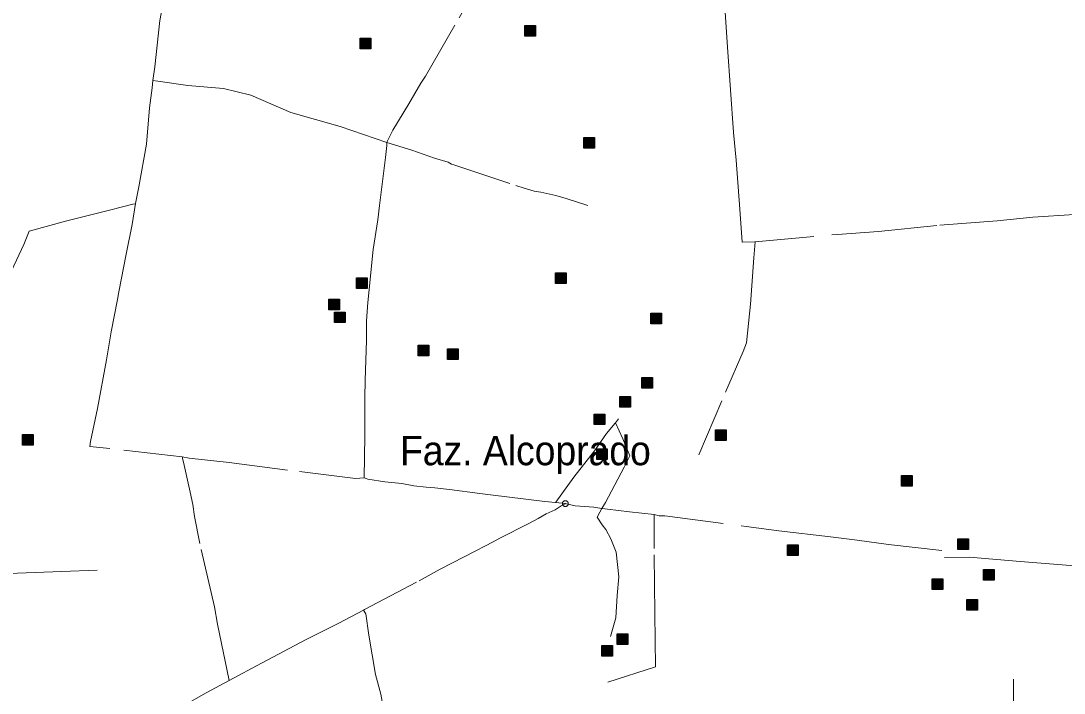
# Model space of a CAD drawing. Extents: x 393.5 to 446.9, y 8064.8 to 8120.4.
# Drawn here: x 419.31 to 425, y 8082.54 to 8086.21 of the extents above; entities that cross this region are included whole.
import ezdxf

# ---------------------------------------------------------------- set-up
doc = ezdxf.new("R2010")
doc.units = 0
doc.header["$LTSCALE"] = 0.064
doc.header["$PDMODE"] = 32
doc.header["$PDSIZE"] = 0.032
doc.linetypes.add('DOT_DASHED', pattern=[7.7, 5, -1.2, 0.3, -1.2])
doc.layers.add('2', color=7, linetype='Continuous', lineweight=25)
doc.layers.add('22', color=7, linetype='DOT_DASHED', lineweight=13)
doc.layers.add('61', color=7, linetype='Continuous')

msp = doc.modelspace()

# ---------------------------------------------------------------- hatches: boundary and pattern name
at = {"layer": '2'}
for points in [[(422.0561, 8086.1808), (422.1141, 8086.1808), (422.1141, 8086.1228), (422.0561, 8086.1228)], [(421.1593, 8086.1111), (421.2173, 8086.1111), (421.2173, 8086.0531), (421.1593, 8086.0531)], [(422.3784, 8085.5694), (422.4364, 8085.5694), (422.4364, 8085.5114), (422.3784, 8085.5114)], [(421.1386, 8084.8051), (421.1966, 8084.8051), (421.1966, 8084.7471), (421.1386, 8084.7471)], [(422.2243, 8084.8316), (422.2823, 8084.8316), (422.2823, 8084.7736), (422.2243, 8084.7736)], [(420.9879, 8084.6894), (421.0459, 8084.6894), (421.0459, 8084.6314), (420.9879, 8084.6314)], [(421.0194, 8084.6189), (421.0774, 8084.6189), (421.0774, 8084.5609), (421.0194, 8084.5609)], [(422.7428, 8084.6125), (422.8008, 8084.6125), (422.8008, 8084.5545), (422.7428, 8084.5545)], [(421.4747, 8084.439), (421.5327, 8084.439), (421.5327, 8084.381), (421.4747, 8084.381)], [(421.6358, 8084.4178), (421.6938, 8084.4178), (421.6938, 8084.3598), (421.6358, 8084.3598)], [(422.6933, 8084.2619), (422.7513, 8084.2619), (422.7513, 8084.2039), (422.6933, 8084.2039)], [(422.5741, 8084.1591), (422.6321, 8084.1591), (422.6321, 8084.1011), (422.5741, 8084.1011)], [(422.434, 8084.0631), (422.492, 8084.0631), (422.492, 8084.0051), (422.434, 8084.0051)], [(419.318, 8083.9512), (419.376, 8083.9512), (419.376, 8083.8932), (419.318, 8083.8932)], [(423.0963, 8083.9771), (423.1543, 8083.9771), (423.1543, 8083.9191), (423.0963, 8083.9191)], [(422.4479, 8083.8729), (422.5059, 8083.8729), (422.5059, 8083.8149), (422.4479, 8083.8149)], [(424.1086, 8083.7288), (424.1666, 8083.7288), (424.1666, 8083.6708), (424.1086, 8083.6708)], [(424.4168, 8083.3832), (424.4748, 8083.3832), (424.4748, 8083.3252), (424.4168, 8083.3252)], [(423.4887, 8083.3495), (423.5467, 8083.3495), (423.5467, 8083.2915), (423.4887, 8083.2915)], [(424.5558, 8083.2161), (424.6138, 8083.2161), (424.6138, 8083.1581), (424.5558, 8083.1581)], [(424.2765, 8083.165), (424.3345, 8083.165), (424.3345, 8083.107), (424.2765, 8083.107)], [(424.4656, 8083.052), (424.5236, 8083.052), (424.5236, 8082.994), (424.4656, 8082.994)], [(422.5595, 8082.8651), (422.6175, 8082.8651), (422.6175, 8082.8071), (422.5595, 8082.8071)], [(422.4754, 8082.8019), (422.5334, 8082.8019), (422.5334, 8082.7439), (422.4754, 8082.7439)]]:
    msp.add_hatch(color=256, dxfattribs=at).paths.add_polyline_path(points)

# ---------------------------------------------------------------- linework, layer by layer
for points in [[(422.0561, 8086.1808), (422.1141, 8086.1808), (422.1141, 8086.1228), (422.0561, 8086.1228)], [(421.1593, 8086.1111), (421.2173, 8086.1111), (421.2173, 8086.0531), (421.1593, 8086.0531)], [(422.3784, 8085.5694), (422.4364, 8085.5694), (422.4364, 8085.5114), (422.3784, 8085.5114)], [(421.1386, 8084.8051), (421.1966, 8084.8051), (421.1966, 8084.7471), (421.1386, 8084.7471)], [(422.2243, 8084.8316), (422.2823, 8084.8316), (422.2823, 8084.7736), (422.2243, 8084.7736)], [(420.9879, 8084.6894), (421.0459, 8084.6894), (421.0459, 8084.6314), (420.9879, 8084.6314)], [(421.0194, 8084.6189), (421.0774, 8084.6189), (421.0774, 8084.5609), (421.0194, 8084.5609)], [(422.7428, 8084.6125), (422.8008, 8084.6125), (422.8008, 8084.5545), (422.7428, 8084.5545)], [(421.4747, 8084.439), (421.5327, 8084.439), (421.5327, 8084.381), (421.4747, 8084.381)], [(421.6358, 8084.4178), (421.6938, 8084.4178), (421.6938, 8084.3598), (421.6358, 8084.3598)], [(422.6933, 8084.2619), (422.7513, 8084.2619), (422.7513, 8084.2039), (422.6933, 8084.2039)], [(422.5741, 8084.1591), (422.6321, 8084.1591), (422.6321, 8084.1011), (422.5741, 8084.1011)], [(422.434, 8084.0631), (422.492, 8084.0631), (422.492, 8084.0051), (422.434, 8084.0051)], [(419.318, 8083.9512), (419.376, 8083.9512), (419.376, 8083.8932), (419.318, 8083.8932)], [(423.0963, 8083.9771), (423.1543, 8083.9771), (423.1543, 8083.9191), (423.0963, 8083.9191)], [(422.4479, 8083.8729), (422.5059, 8083.8729), (422.5059, 8083.8149), (422.4479, 8083.8149)], [(424.1086, 8083.7288), (424.1666, 8083.7288), (424.1666, 8083.6708), (424.1086, 8083.6708)], [(424.4168, 8083.3832), (424.4748, 8083.3832), (424.4748, 8083.3252), (424.4168, 8083.3252)], [(423.4887, 8083.3495), (423.5467, 8083.3495), (423.5467, 8083.2915), (423.4887, 8083.2915)], [(424.5558, 8083.2161), (424.6138, 8083.2161), (424.6138, 8083.1581), (424.5558, 8083.1581)], [(424.2765, 8083.165), (424.3345, 8083.165), (424.3345, 8083.107), (424.2765, 8083.107)], [(424.4656, 8083.052), (424.5236, 8083.052), (424.5236, 8082.994), (424.4656, 8082.994)], [(422.5595, 8082.8651), (422.6175, 8082.8651), (422.6175, 8082.8071), (422.5595, 8082.8071)], [(422.4754, 8082.8019), (422.5334, 8082.8019), (422.5334, 8082.7439), (422.4754, 8082.7439)]]:
    msp.add_lwpolyline(points, close=True, dxfattribs=at)
at = {"layer": '22'}
for p, q in [((420.0247, 8085.8405), (420.0298, 8085.8798)), ((421.305, 8085.5425), (421.3048, 8085.5426)), ((421.305, 8085.5425), (421.3051, 8085.5431)), ((422.5505, 8084.0143), (422.5494, 8084.013)), ((422.566, 8084.0377), (422.5505, 8084.0143))]:
    msp.add_line(p, q, dxfattribs=at)
for points in [[(421.3051, 8085.5431), (421.3056, 8085.5476), (421.3369, 8085.6093), (421.4233, 8085.7534), (421.4899, 8085.8666), (421.5152, 8085.9046), (421.6987, 8086.2226), (421.7775, 8086.3608), (421.8199, 8086.4313), (421.8848, 8086.5409), (421.9273, 8086.6173), (421.9591, 8086.6688), (421.97, 8086.6847)], [(423.1389, 8086.3932), (423.1404, 8086.3494), (423.1449, 8086.3069), (423.1616, 8086.0618), (423.1782, 8085.8299), (423.1932, 8085.5979), (423.2083, 8085.4457), (423.2279, 8085.1793), (423.241, 8084.9987), (423.3091, 8085.0015), (423.3104, 8085.0016), (423.3119, 8085.0017)], [(420.0298, 8085.8798), (420.0395, 8085.9557), (420.0671, 8086.2082), (420.0856, 8086.3037), (420.086, 8086.3056)], [(421.3048, 8085.5426), (421.0503, 8085.63), (420.7819, 8085.7068), (420.5624, 8085.8008), (420.4145, 8085.836), (420.219, 8085.8536), (420.0561, 8085.8767), (420.0298, 8085.8798)], [(420.0247, 8085.8405), (420.0107, 8085.731), (419.995, 8085.5335), (419.9531, 8085.3009), (419.935, 8085.2099), (419.9348, 8085.209)], [(421.181, 8083.7149), (421.1837, 8083.9436), (421.1852, 8084.1539), (421.1853, 8084.2452), (421.1928, 8084.4659), (421.1928, 8084.5703), (421.2007, 8084.6708), (421.2291, 8084.9604), (421.2549, 8085.1221), (421.2649, 8085.1999), (421.2974, 8085.4607), (421.3035, 8085.5254), (421.3048, 8085.5426)], [(421.305, 8085.5425), (421.4408, 8085.5006), (421.5636, 8085.458), (421.6378, 8085.4359), (421.6571, 8085.4245)], [(421.6571, 8085.4245), (421.67, 8085.4202), (422.007, 8085.3091), (422.0525, 8085.2944), (422.107, 8085.2767), (422.1434, 8085.2723), (422.2252, 8085.2532), (422.2813, 8085.237), (422.3995, 8085.1988)], [(419.259, 8084.8433), (419.3253, 8084.9877), (419.3556, 8085.0599), (419.5605, 8085.1152), (419.8001, 8085.1762), (419.9205, 8085.206), (419.9333, 8085.2087), (419.9348, 8085.209)], [(420.1895, 8083.8296), (419.7944, 8083.8747), (419.6859, 8083.887), (419.6899, 8083.9127), (419.7266, 8084.0931), (419.7756, 8084.3587), (419.8027, 8084.5105), (419.8366, 8084.6868), (419.8433, 8084.729), (419.8841, 8084.9337), (419.9167, 8085.0964), (419.935, 8085.2099)], [(423.3119, 8085.0017), (423.76, 8085.0415), (423.9832, 8085.0576), (424.318, 8085.0919), (424.6315, 8085.116), (424.8253, 8085.135), (425.0515, 8085.1511), (425.246, 8085.1716), (425.4167, 8085.1846), (425.6248, 8085.2036), (425.9475, 8085.2299), (426.015, 8085.2328), (426.0154, 8085.2328), (426.0169, 8085.2329)], [(423.0053, 8083.8399), (423.1507, 8084.1829), (423.2457, 8084.4032), (423.2653, 8084.4515), (423.2866, 8084.6614), (423.3046, 8084.9139), (423.3119, 8085.0017)], [(422.5494, 8084.013), (422.5011, 8083.9573), (422.4359, 8083.8632), (422.3237, 8083.7198), (422.2586, 8083.6286), (422.2253, 8083.5827), (422.2239, 8083.5808)], [(422.5505, 8084.0143), (422.5902, 8083.9282), (422.6281, 8083.8356), (422.5978, 8083.7738), (422.4962, 8083.5817), (422.4762, 8083.5482)], [(420.2473, 8083.5707), (420.2327, 8083.6376), (420.1964, 8083.8007), (420.1909, 8083.8203), (420.1905, 8083.823), (420.1896, 8083.8291), (420.1895, 8083.8296), (420.1894, 8083.83)], [(420.1895, 8083.8296), (420.2261, 8083.8218), (420.4448, 8083.7996), (420.8284, 8083.7492), (421.1341, 8083.7119), (421.1807, 8083.7149), (421.181, 8083.7149)], [(421.5655, 8083.6611), (421.5185, 8083.6648), (421.4518, 8083.6722), (421.3866, 8083.6854), (421.2927, 8083.6928), (421.2003, 8083.7075), (421.1807, 8083.7149)], [(422.2239, 8083.5808), (422.1645, 8083.5872), (422.0615, 8083.599), (421.869, 8083.6225), (421.8115, 8083.6298), (421.6463, 8083.6511), (421.5655, 8083.6611)], [(420.4442, 8082.6109), (420.3818, 8082.9187), (420.3647, 8083.0129), (420.2854, 8083.3578), (420.2569, 8083.5056), (420.2473, 8083.5707)], [(422.1735, 8083.5189), (422.221, 8083.5419), (422.2552, 8083.5634), (422.2758, 8083.5743), (422.277, 8083.5749)], [(422.277, 8083.5749), (422.2249, 8083.5807), (422.2241, 8083.5808), (422.2239, 8083.5808)], [(422.4762, 8083.5482), (422.4327, 8083.5563), (422.3312, 8083.5637), (422.277, 8083.5749)], [(422.5233, 8082.8512), (422.5524, 8082.9528), (422.5596, 8083.0745), (422.5687, 8083.1767), (422.5542, 8083.3107), (422.5251, 8083.383), (422.4979, 8083.4341), (422.4771, 8083.4601), (422.4508, 8083.5006), (422.4653, 8083.5288), (422.4762, 8083.5482)], [(422.7611, 8083.5148), (422.6268, 8083.5307), (422.5071, 8083.5446), (422.4782, 8083.548), (422.4762, 8083.5482)], [(421.9209, 8083.3865), (422.0786, 8083.4667), (422.1286, 8083.4946), (422.1735, 8083.5189)], [(422.5085, 8082.6017), (422.7684, 8082.6864), (422.7647, 8082.9755), (422.7611, 8083.3306), (422.7611, 8083.4778), (422.7611, 8083.5131), (422.7611, 8083.5148)], [(422.7611, 8083.5148), (422.7885, 8083.5078), (422.8194, 8083.5078), (423.2622, 8083.4507), (423.4408, 8083.4273), (423.7231, 8083.3945), (423.8679, 8083.3758), (424.0392, 8083.3524), (424.3299, 8083.3196)], [(421.4811, 8083.155), (421.595, 8083.2177), (421.7893, 8083.3185), (421.8378, 8083.3435), (421.8832, 8083.367), (421.9209, 8083.3865)], [(424.344, 8083.2805), (424.4806, 8083.2835), (424.7568, 8083.2588), (425.2055, 8083.2244), (425.3382, 8083.2103), (425.5526, 8083.1953), (425.8052, 8083.1741), (425.8651, 8083.1688), (426.2122, 8083.1398), (426.245, 8083.1336)], [(419.0924, 8083.191), (419.2919, 8083.1963), (419.5317, 8083.2045), (419.7253, 8083.2123)], [(421.1774, 8082.9951), (421.1831, 8082.9981), (421.4811, 8083.155)], [(420.3065, 8080.6436), (420.3252, 8080.6691), (420.4891, 8080.8947), (420.7309, 8081.2224), (420.8857, 8081.4438), (421.0319, 8081.6405), (421.2485, 8081.9354), (421.3543, 8082.0817), (421.3088, 8082.3367), (421.2712, 8082.5361), (421.2431, 8082.6437), (421.2067, 8082.8588), (421.1904, 8082.9751), (421.1774, 8082.9951)], [(420.4442, 8082.6109), (420.6205, 8082.7048), (420.8643, 8082.8348), (421.0423, 8082.9231), (421.1774, 8082.9951)], [(420.0973, 8082.4264), (420.2394, 8082.499), (420.319, 8082.5441), (420.4442, 8082.6109)], [(424.619, 8080.9541), (424.6272, 8081.0146), (424.6383, 8081.1482), (424.6561, 8081.3076), (424.6761, 8081.48), (424.6997, 8081.7129), (424.7115, 8082.1783), (424.7182, 8082.3615), (424.7204, 8082.5619), (424.7204, 8082.6179)]]:
    msp.add_lwpolyline(points, dxfattribs=at)
msp.add_point((422.277, 8083.5749), dxfattribs=at)

# ---------------------------------------------------------------- texts
at = {"layer": '61', "width": 0.95}
msp.add_text('Faz. Alcoprado', height=0.16, dxfattribs=at).set_placement((421.376, 8083.7841))

doc.saveas('drawing.dxf')
